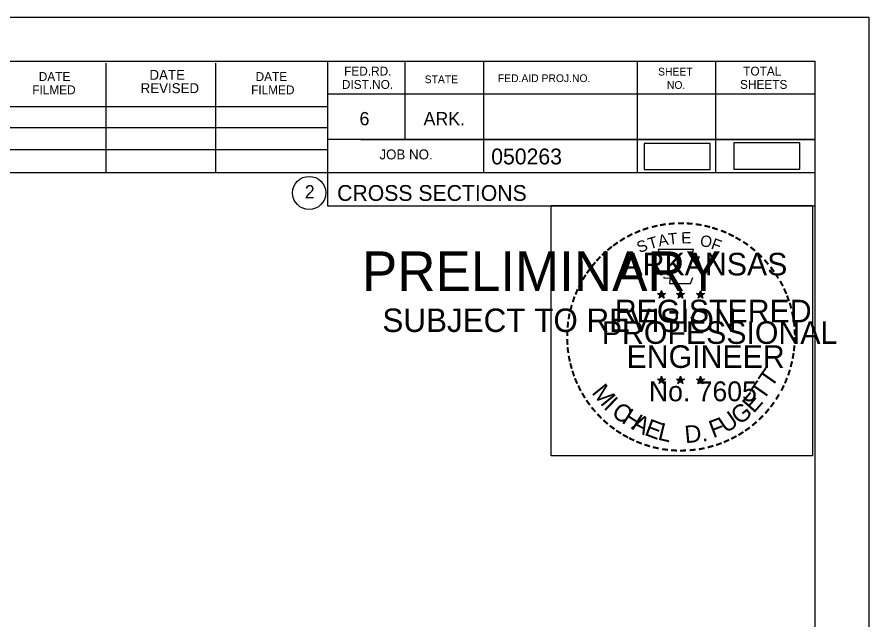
# Model space of a CAD drawing. Extents: x 1365647 to 1367999, y 387113 to 400173.
# Drawn here: x 1365981.8 to 1366057, y 392226.2 to 392279.5 of the extents above; entities that cross this region are included whole.
import ezdxf

# ---------------------------------------------------------------- set-up
doc = ezdxf.new("R2010")
doc.units = 0
for name, color, linetype in [('R_Border', 7, 'Continuous'), ('R_Border PE', 7, 'Continuous'), ('R_Border Prem', 7, 'Continuous'), ('R_Detour', 7, 'Continuous'), ('R_No Plot', 7, 'Continuous')]:
    doc.layers.add(name, color=color, linetype=linetype)

msp = doc.modelspace()

# ---------------------------------------------------------------- linework, layer by layer
at = {"layer": 'R_Border'}
for p, q in [((1365736.095, 392275.613), (1366052.275, 392275.613)), ((1366009.175, 392275.613), (1366009.175, 392262.813)), ((1366016.015, 392275.613), (1366016.015, 392268.673)), ((1366022.955, 392275.613), (1366022.955, 392265.733)), ((1366036.535, 392275.613), (1366036.535, 392265.733)), ((1366043.475, 392275.613), (1366043.475, 392265.733)), ((1366052.275, 392070.153), (1366052.275, 392275.613)), ((1365989.635, 392265.733), (1365989.635, 392275.413)), ((1365999.315, 392265.733), (1365999.315, 392275.413)), ((1366052.275, 392272.673), (1366009.175, 392272.673)), ((1366052.275, 392272.693), (1366052.275, 392272.693)), ((1365970.015, 392271.593), (1366009.175, 392271.593)), ((1365970.015, 392269.733), (1366009.175, 392269.733)), ((1366052.275, 392268.673), (1366009.175, 392268.673)), ((1366012.135, 392268.673), (1366052.275, 392268.673)), ((1365970.015, 392267.793), (1366009.175, 392267.793)), ((1366052.275, 392265.733), (1365970.015, 392265.733)), ((1366009.175, 392262.813), (1366052.275, 392262.813))]:
    msp.add_line(p, q, dxfattribs=at)
msp.add_circle((1366007.562, 392263.948), 1.467, dxfattribs=at)
at = {"layer": 'R_Border PE'}
for p, q in [((1366038.705, 392255.313), (1366038.664, 392255.061)), ((1366038.705, 392254.948), (1366038.705, 392255.313)), ((1366038.705, 392255.313), (1366038.754, 392255.063)), ((1366040.375, 392255.313), (1366040.334, 392255.061)), ((1366040.375, 392254.948), (1366040.375, 392255.313)), ((1366040.375, 392255.313), (1366040.424, 392255.063)), ((1366042.139, 392255.301), (1366042.098, 392255.049)), ((1366042.139, 392254.936), (1366042.139, 392255.301)), ((1366042.139, 392255.301), (1366042.188, 392255.051)), ((1366038.356, 392255.059), (1366038.705, 392254.948)), ((1366038.356, 392255.059), (1366038.609, 392255.014)), ((1366038.356, 392255.059), (1366038.593, 392254.937)), ((1366038.489, 392254.651), (1366038.705, 392254.948)), ((1366038.489, 392254.651), (1366038.615, 392254.895)), ((1366038.489, 392254.651), (1366038.703, 392254.868)), ((1366038.918, 392254.651), (1366038.703, 392254.865)), ((1366039.052, 392255.059), (1366038.705, 392254.948)), ((1366038.918, 392254.651), (1366038.705, 392254.948)), ((1366039.052, 392255.059), (1366038.766, 392255.01)), ((1366038.918, 392254.651), (1366038.781, 392254.942)), ((1366039.052, 392255.059), (1366038.848, 392254.957)), ((1366040.026, 392255.059), (1366040.375, 392254.948)), ((1366040.026, 392255.059), (1366040.279, 392255.014)), ((1366040.026, 392255.059), (1366040.263, 392254.937)), ((1366040.159, 392254.651), (1366040.375, 392254.948)), ((1366040.159, 392254.651), (1366040.285, 392254.895)), ((1366040.159, 392254.651), (1366040.373, 392254.868)), ((1366040.588, 392254.651), (1366040.373, 392254.865)), ((1366040.722, 392255.059), (1366040.375, 392254.948)), ((1366040.588, 392254.651), (1366040.375, 392254.948)), ((1366040.722, 392255.059), (1366040.436, 392255.01)), ((1366040.588, 392254.651), (1366040.451, 392254.942)), ((1366040.722, 392255.059), (1366040.518, 392254.957)), ((1366041.79, 392255.047), (1366042.139, 392254.936)), ((1366041.79, 392255.047), (1366042.043, 392255.002)), ((1366041.79, 392255.047), (1366042.027, 392254.925)), ((1366041.923, 392254.639), (1366042.139, 392254.936)), ((1366041.923, 392254.639), (1366042.049, 392254.883)), ((1366041.923, 392254.639), (1366042.137, 392254.856)), ((1366042.352, 392254.639), (1366042.137, 392254.853)), ((1366042.486, 392255.047), (1366042.139, 392254.936)), ((1366042.352, 392254.639), (1366042.139, 392254.936)), ((1366042.486, 392255.047), (1366042.2, 392254.998)), ((1366042.352, 392254.639), (1366042.215, 392254.93)), ((1366042.486, 392255.047), (1366042.282, 392254.945)), ((1366038.701, 392247.74), (1366038.66, 392247.488)), ((1366038.701, 392247.375), (1366038.701, 392247.74)), ((1366038.701, 392247.74), (1366038.75, 392247.49)), ((1366040.37, 392247.74), (1366040.329, 392247.488)), ((1366040.37, 392247.375), (1366040.37, 392247.74)), ((1366040.37, 392247.74), (1366040.419, 392247.49)), ((1366042.137, 392247.73), (1366042.096, 392247.478)), ((1366042.137, 392247.365), (1366042.137, 392247.73)), ((1366042.137, 392247.73), (1366042.186, 392247.48)), ((1366038.352, 392247.486), (1366038.701, 392247.375)), ((1366038.352, 392247.486), (1366038.605, 392247.441)), ((1366038.352, 392247.486), (1366038.589, 392247.364)), ((1366038.485, 392247.078), (1366038.701, 392247.375)), ((1366038.485, 392247.078), (1366038.611, 392247.322)), ((1366038.485, 392247.078), (1366038.699, 392247.295)), ((1366038.914, 392247.078), (1366038.699, 392247.292)), ((1366039.048, 392247.486), (1366038.701, 392247.375)), ((1366038.914, 392247.078), (1366038.701, 392247.375)), ((1366039.048, 392247.486), (1366038.762, 392247.437)), ((1366038.914, 392247.078), (1366038.777, 392247.369)), ((1366039.048, 392247.486), (1366038.844, 392247.384)), ((1366040.021, 392247.486), (1366040.37, 392247.375)), ((1366040.021, 392247.486), (1366040.274, 392247.441)), ((1366040.021, 392247.486), (1366040.258, 392247.364)), ((1366040.154, 392247.078), (1366040.37, 392247.375)), ((1366040.154, 392247.078), (1366040.28, 392247.322)), ((1366040.154, 392247.078), (1366040.368, 392247.295)), ((1366040.583, 392247.078), (1366040.368, 392247.292)), ((1366040.717, 392247.486), (1366040.37, 392247.375)), ((1366040.583, 392247.078), (1366040.37, 392247.375)), ((1366040.717, 392247.486), (1366040.431, 392247.437)), ((1366040.583, 392247.078), (1366040.446, 392247.369)), ((1366040.717, 392247.486), (1366040.513, 392247.384)), ((1366041.788, 392247.476), (1366042.137, 392247.365)), ((1366041.788, 392247.476), (1366042.041, 392247.431)), ((1366041.788, 392247.476), (1366042.025, 392247.354)), ((1366041.921, 392247.068), (1366042.137, 392247.365)), ((1366041.921, 392247.068), (1366042.047, 392247.312)), ((1366041.921, 392247.068), (1366042.135, 392247.285)), ((1366042.35, 392247.068), (1366042.135, 392247.282)), ((1366042.484, 392247.476), (1366042.137, 392247.365)), ((1366042.35, 392247.068), (1366042.137, 392247.365)), ((1366042.484, 392247.476), (1366042.198, 392247.427)), ((1366042.35, 392247.068), (1366042.213, 392247.359)), ((1366042.484, 392247.476), (1366042.28, 392247.374))]:
    msp.add_line(p, q, dxfattribs=at)
for points in [[(1366038.397, 392258.937), (1366038.666, 392258.11)], [(1366041.908, 392258.015), (1366042.05, 392258.299), (1366041.365, 392258.275), (1366041.513, 392258.937), (1366038.397, 392258.937)], [(1366038.889, 392256.514), (1366038.889, 392256.427), (1366039.452, 392256.408), (1366039.398, 392255.935), (1366041.268, 392255.935), (1366041.469, 392256.471)], [(1366038.705, 392255.313), (1366038.918, 392254.651), (1366038.356, 392255.059), (1366039.052, 392255.059), (1366038.489, 392254.651), (1366038.705, 392255.313)], [(1366040.375, 392255.313), (1366040.588, 392254.651), (1366040.026, 392255.059), (1366040.722, 392255.059), (1366040.159, 392254.651), (1366040.375, 392255.313)], [(1366042.139, 392255.301), (1366042.352, 392254.639), (1366041.79, 392255.047), (1366042.486, 392255.047), (1366041.923, 392254.639), (1366042.139, 392255.301)], [(1366038.701, 392247.74), (1366038.914, 392247.078), (1366038.352, 392247.486), (1366039.048, 392247.486), (1366038.485, 392247.078), (1366038.701, 392247.74)], [(1366040.37, 392247.74), (1366040.583, 392247.078), (1366040.021, 392247.486), (1366040.717, 392247.486), (1366040.154, 392247.078), (1366040.37, 392247.74)], [(1366042.137, 392247.73), (1366042.35, 392247.068), (1366041.788, 392247.476), (1366042.484, 392247.476), (1366041.921, 392247.068), (1366042.137, 392247.73)]]:
    msp.add_lwpolyline(points, dxfattribs=at)
for centre, radius in [((1366038.704, 392254.948), 0.172), ((1366040.374, 392254.948), 0.172), ((1366038.704, 392254.948), 0.145), ((1366038.704, 392254.948), 0.116), ((1366038.704, 392254.948), 0.0991), ((1366038.704, 392254.948), 0.0747), ((1366038.704, 392254.948), 0.0495), ((1366038.704, 392254.948), 0.0296), ((1366040.374, 392254.948), 0.145), ((1366040.374, 392254.948), 0.116), ((1366040.374, 392254.948), 0.0991), ((1366040.374, 392254.948), 0.0747), ((1366040.374, 392254.948), 0.0495), ((1366040.374, 392254.948), 0.0296), ((1366042.138, 392254.936), 0.172), ((1366042.138, 392254.936), 0.145), ((1366042.138, 392254.936), 0.116), ((1366042.138, 392254.936), 0.0991), ((1366042.138, 392254.936), 0.0747), ((1366042.138, 392254.936), 0.0495), ((1366042.138, 392254.936), 0.0296), ((1366038.7, 392247.375), 0.172), ((1366038.7, 392247.375), 0.145), ((1366038.7, 392247.375), 0.116), ((1366038.7, 392247.375), 0.0991), ((1366038.7, 392247.375), 0.0747), ((1366038.7, 392247.375), 0.0495), ((1366038.7, 392247.375), 0.0296), ((1366040.369, 392247.375), 0.172), ((1366040.369, 392247.375), 0.145), ((1366040.369, 392247.375), 0.116), ((1366040.369, 392247.375), 0.0991), ((1366040.369, 392247.375), 0.0747), ((1366040.369, 392247.375), 0.0495), ((1366040.369, 392247.375), 0.0296), ((1366042.136, 392247.365), 0.172), ((1366042.136, 392247.365), 0.145), ((1366042.136, 392247.365), 0.116), ((1366042.136, 392247.365), 0.0991), ((1366042.136, 392247.365), 0.0747), ((1366042.136, 392247.365), 0.0495), ((1366042.136, 392247.365), 0.0296)]:
    msp.add_circle(centre, radius, dxfattribs=at)
at = {"layer": 'R_Detour'}
for points in [[(1366037.165, 392266.019), (1366042.998, 392266.019), (1366042.998, 392268.33), (1366037.165, 392268.33)], [(1366045.079, 392266.064), (1366050.912, 392266.064), (1366050.912, 392268.374), (1366045.079, 392268.374)]]:
    msp.add_lwpolyline(points, close=True, dxfattribs=at)
at = {"layer": 'R_No Plot'}
msp.add_line((1365723.694, 392279.507), (1366057.027, 392279.507), dxfattribs=at)
for points in [[(1365723.687, 392279.507), (1366057.027, 392279.507), (1366057.027, 392066.17), (1365723.687, 392066.17)], [(1366028.946, 392262.845), (1366052.044, 392262.845), (1366052.044, 392240.695), (1366028.946, 392240.695)]]:
    msp.add_lwpolyline(points, close=True, dxfattribs=at)

# ---------------------------------------------------------------- texts
at = {"layer": 'R_Border'}
for s, height, p in [('DATE', 0.8792, (1365993.455, 392273.953)), ('FED.RD.', 0.7819, (1366010.655, 392274.333)), ('SHEET', 0.684, (1366038.395, 392274.333)), ('TOTAL', 0.7819, (1366045.915, 392274.333)), ('DATE', 0.7819, (1365983.675, 392273.853)), ('DATE', 0.7819, (1366002.835, 392273.853)), ('DIST.NO.', 0.7819, (1366010.455, 392273.153)), ('STATE', 0.684, (1366017.775, 392273.653)), ('FED.AID PROJ.NO.', 0.684, (1366024.235, 392273.753)), ('SHEETS', 0.7819, (1366045.635, 392273.153)), ('FILMED', 0.7819, (1365983.095, 392272.673)), ('REVISED', 0.8792, (1365992.675, 392272.773)), ('FILMED', 0.7819, (1366002.435, 392272.673)), ('NO.', 0.684, (1366039.175, 392273.153)), ('6', 1.172, (1366012.015, 392269.933)), ('ARK.', 1.1723, (1366017.675, 392269.933)), ('JOB NO.', 0.8792, (1366013.775, 392266.913)), ('050263', 1.4, (1366023.651, 392266.472)), ('2', 1.172, (1366007.179, 392263.462)), ('CROSS SECTIONS', 1.4, (1366010.038, 392263.243))]:
    msp.add_text(s, height=height, rotation=360, dxfattribs=at).set_placement(p)
at = {"layer": 'R_Border PE'}
for s, height, rotation, p in [('-', 1.6, 13.63015, (1366037.895, 392260.305)), ('-', 1.6, 10.21935, (1366038.573, 392260.467)), ('-', 1.6, 5.89682, (1366039.302, 392260.577)), ('-', 1.6, 0.18623, (1366040.074, 392260.649)), ('-', 1.6, 357.74304, (1366040.797, 392260.636)), ('-', 1.6, 352.16172, (1366041.541, 392260.58)), ('-', 1.6, 347.20489, (1366042.26, 392260.466)), ('-', 1.6, 28.79182, (1366035.878, 392259.478)), ('-', 1.6, 24.30721, (1366036.511, 392259.795)), ('-', 1.6, 19.17608, (1366037.145, 392260.064)), ('T', 1, 6.02276, (1366039.341, 392259.363)), ('E', 1, 0.83234, (1366040.446, 392259.473)), ('-', 1.6, 342.3362, (1366042.895, 392260.311)), ('-', 1.6, 337.85509, (1366043.63, 392260.088)), ('-', 1.6, 334.12109, (1366044.261, 392259.817)), ('-', 1.6, 36.23174, (1366034.703, 392258.713)), ('-', 1.6, 34.06357, (1366035.281, 392259.108)), ('S', 1, 21.59401, (1366036.752, 392258.615)), ('T', 1, 16.4036, (1366037.666, 392258.946)), ('A', 1, 11.21318, (1366038.492, 392259.197)), ('O', 1, 350.4515, (1366042.05, 392259.263)), ('F', 1, 340.07066, (1366043.004, 392259.035)), ('-', 1.6, 329.64089, (1366044.84, 392259.534)), ('-', 1.6, 325.86266, (1366045.483, 392259.173)), ('-', 1.6, 38.95066, (1366034.227, 392258.335)), ('-', 1.6, 320.52971, (1366046.093, 392258.747)), ('-', 1.6, 48.42305, (1366033.346, 392257.44)), ('-', 1.6, 42.96224, (1366033.794, 392257.918)), ('ARKANSAS', 2, 360, (1366035.25, 392256.649)), ('-', 1.6, 315.57859, (1366046.692, 392258.259)), ('-', 1.6, 50.61417, (1366032.943, 392256.954)), ('-', 1.6, 309.87973, (1366047.261, 392257.709)), ('-', 1.6, 306.65218, (1366047.786, 392257.107)), ('-', 1.6, 58.07063, (1366032.205, 392255.86)), ('-', 1.6, 54.23247, (1366032.53, 392256.387)), ('-', 1.4, 303.67529, (1366048.272, 392256.539)), ('-', 1.6, 62.87135, (1366031.892, 392255.246)), ('-', 1.6, 299.66835, (1366048.591, 392255.932)), ('-', 1.6, 67.77427, (1366031.633, 392254.635)), ('-', 1.6, 294.66279, (1366048.915, 392255.32)), ('-', 1.6, 72.39447, (1366031.414, 392254.005)), ('REGISTERED', 2, 360, (1366034.572, 392252.5)), ('DWB', 0.01, 360, (1366038.691, 392254.943)), ('DWB', 0.01, 360, (1366040.361, 392254.943)), ('DWB', 0.01, 360, (1366042.125, 392254.931)), ('-', 1.6, 290.57283, (1366049.172, 392254.743)), ('-', 1.6, 75.46096, (1366031.217, 392253.291)), ('-', 1.6, 285.12326, (1366049.406, 392254.163)), ('-', 1.6, 81.20126, (1366031.085, 392252.578)), ('-', 1.6, 280.54934, (1366049.606, 392253.421)), ('-', 1.6, 85.18634, (1366031.009, 392251.887)), ('PROFESSIONAL', 2, 360, (1366033.424, 392250.596)), ('-', 1.6, 276.59616, (1366049.768, 392252.653)), ('-', 1.6, 89.06224, (1366030.984, 392251.186)), ('-', 1.6, 274.33011, (1366049.828, 392251.931)), ('-', 1.6, 94.19588, (1366031.019, 392250.461)), ('-', 1.6, 269.94067, (1366049.862, 392251.299)), ('-', 1.6, 98.94793, (1366031.091, 392249.794)), ('ENGINEER', 2, 360, (1366035.611, 392248.471)), ('-', 1.6, 263.5172, (1366049.843, 392250.633)), ('-', 1.6, 101.71495, (1366031.226, 392249.061)), ('-', 1.6, 260.99529, (1366049.772, 392249.979)), ('-', 1.6, 105.45785, (1366031.388, 392248.466)), ('T', 1.54, 55.05496, (1366048.42, 392246.64)), ('-', 1.6, 255.7626, (1366049.662, 392249.301)), ('-', 1.6, 109.08742, (1366031.603, 392247.835)), ('-', 1.6, 114.06432, (1366031.857, 392247.239)), ('-', 1.6, 247.88866, (1366049.258, 392247.908)), ('-', 1.6, 252.86809, (1366049.481, 392248.581)), ('-', 1.6, 115.72885, (1366032.162, 392246.621)), ('M', 1.54, 308.91747, (1366032.472, 392246.266)), ('No. 7605', 1.757, 360, (1366037.585, 392245.52)), ('DWB', 0.01, 360, (1366038.686, 392247.371)), ('DWB', 0.01, 360, (1366040.355, 392247.369)), ('DWB', 0.01, 360, (1366042.122, 392247.36)), ('T', 1.54, 55.05496, (1366047.689, 392245.52)), ('-', 1.6, 244.61971, (1366048.996, 392247.279)), ('-', 1.6, 120.44712, (1366032.519, 392246.035)), ('E', 1.54, 48.73133, (1366046.843, 392244.393)), ('-', 1.6, 239.07125, (1366048.602, 392246.527)), ('-', 1.6, 125.89344, (1366032.922, 392245.474)), ('I', 1.54, 316.46364, (1366033.514, 392244.946)), ('-', 1.6, 233.84524, (1366048.2, 392245.874)), ('-', 1.6, 130.71812, (1366033.384, 392244.922)), ('C', 1.54, 324.01974, (1366034.187, 392244.323)), ('H', 1.54, 327.53419, (1366035.097, 392243.668)), ('U', 1.54, 34.40523, (1366044.391, 392242.64)), ('G', 1.54, 38.21734, (1366045.59, 392243.373)), ('-', 1.6, 231.25377, (1366047.77, 392245.308)), ('-', 1.6, 134.22381, (1366033.901, 392244.377)), ('-', 1.6, 138.93382, (1366034.426, 392243.913)), ('A', 1.54, 332.55127, (1366035.951, 392243.131)), ('E', 1.54, 339.20679, (1366037.109, 392242.569)), ('F', 1.54, 20.82016, (1366043.254, 392242.246)), ('-', 1.6, 225.76533, (1366047.291, 392244.744)), ('-', 1.6, 144.64634, (1366034.982, 392243.507)), ('L', 1.54, 346.2929, (1366038.301, 392242.145)), ('D.', 1.54, 5.26016, (1366040.804, 392241.808)), ('-', 1.6, 215.73633, (1366046.22, 392243.763)), ('-', 1.6, 221.08509, (1366046.769, 392244.235)), ('-', 1.6, 148.08978, (1366035.543, 392243.136)), ('-', 1.6, 151.57039, (1366036.122, 392242.811)), ('-', 1.6, 154.60019, (1366036.644, 392242.564)), ('-', 1.6, 207.35684, (1366045.128, 392243.03)), ('-', 1.6, 212.24909, (1366045.686, 392243.376)), ('-', 1.6, 158.56121, (1366037.268, 392242.31)), ('-', 1.6, 162.79826, (1366037.955, 392242.097)), ('-', 1.6, 195.47429, (1366043.208, 392242.196)), ('-', 1.6, 200.71842, (1366043.885, 392242.438)), ('-', 1.6, 204.25161, (1366044.504, 392242.711)), ('-', 1.6, 167.55551, (1366038.67, 392241.933)), ('-', 1.6, 173.11546, (1366039.442, 392241.823)), ('-', 1.6, 176.51827, (1366040.19, 392241.77)), ('-', 1.6, 181.59176, (1366040.934, 392241.789)), ('-', 1.6, 185.81666, (1366041.743, 392241.865)), ('-', 1.6, 191.28576, (1366042.479, 392241.997))]:
    msp.add_text(s, height=height, rotation=rotation, dxfattribs=at).set_placement(p)
at = {"layer": 'R_Border Prem'}
for s, height, p in [('PRELIMINARY', 3.5, (1366012.226, 392255.276)), ('DWB', 0.01, (1366012.973, 392257.125)), ('SUBJECT TO REVISION', 2.07511, (1366014.035, 392251.647))]:
    msp.add_text(s, height=height, rotation=360, dxfattribs=at).set_placement(p)

doc.saveas('drawing.dxf')
